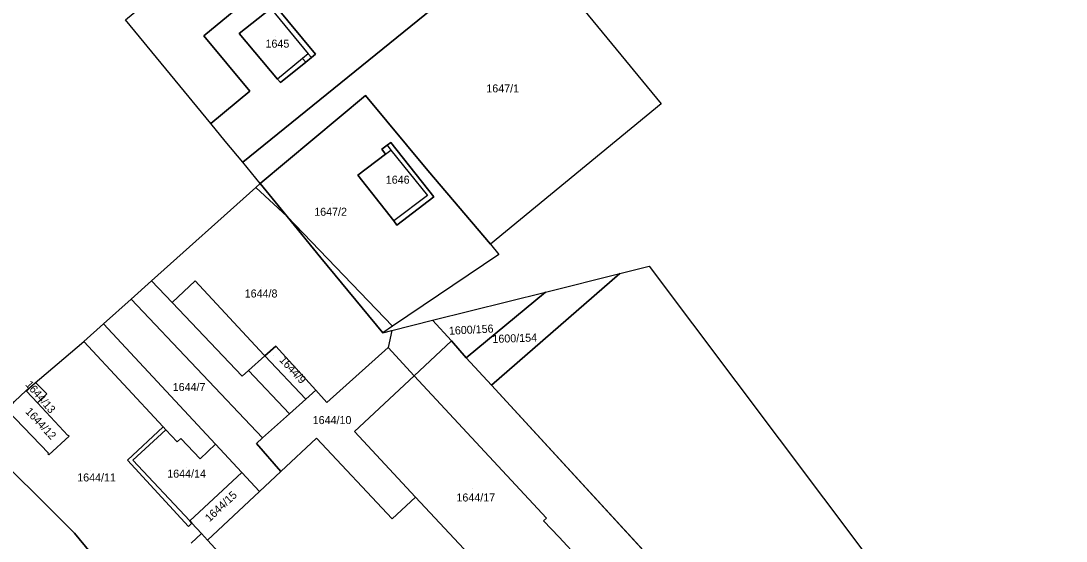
# Model space of a CAD drawing. Extents: x -263943 to -261149, y -1236934 to -1230686.
# Drawn here: x -262243.2 to -261982.1, y -1236264.7 to -1236134.8 of the extents above; entities that cross this region are included whole.
import ezdxf

# ---------------------------------------------------------------- set-up
doc = ezdxf.new("R2010")
doc.units = 0
for name, color, linetype in [('body_kn', 7, 'Continuous'), ('kladpar_druhypozemkov', 7, 'Continuous'), ('kladpar_hranice', 7, 'Continuous'), ('kladpar_parcelnecisla', 7, 'Continuous'), ('kladpar_plochy', 7, 'Continuous'), ('zappar_hrandruhpozemk', 7, 'Continuous'), ('zuob_linie', 7, 'Continuous'), ('zuob_plochy', 7, 'Continuous')]:
    doc.layers.add(name, color=color, linetype=linetype)

msp = doc.modelspace()

# ---------------------------------------------------------------- linework, layer by layer
at = {"layer": 'body_kn'}
for p, q in [((-262197.53, -1236138.51), (-262197.53, -1236138.51)), ((-262188.66, -1236138), (-262188.66, -1236138)), ((-262172.87, -1236144.2), (-262172.87, -1236144.2)), ((-262172.87, -1236144.2), (-262172.87, -1236144.2)), ((-262171.44, -1236143.03), (-262171.44, -1236143.03)), ((-262170.66, -1236143.97), (-262170.66, -1236143.97)), ((-262169.62, -1236143.12), (-262169.62, -1236143.12)), ((-262172.04, -1236145.09), (-262172.04, -1236145.09)), ((-262179.1, -1236149.34), (-262179.1, -1236149.34)), ((-262178.35, -1236150.23), (-262178.35, -1236150.23)), ((-262178.35, -1236150.23), (-262178.35, -1236150.23)), ((-262186.05, -1236152.38), (-262186.05, -1236152.38)), ((-262157.1, -1236153.48), (-262157.1, -1236153.48)), ((-262083.26, -1236155.52), (-262083.26, -1236155.52)), ((-262195.79, -1236160.44), (-262195.79, -1236160.44)), ((-262192.18, -1236164.83), (-262192.18, -1236164.83)), ((-262150.85, -1236165.19), (-262150.85, -1236165.19)), ((-262153.05, -1236166.88), (-262153.05, -1236166.88)), ((-262151.73, -1236165.87), (-262151.73, -1236165.87)), ((-262151.73, -1236165.87), (-262151.73, -1236165.87)), ((-262150.77, -1236167.06), (-262150.77, -1236167.06)), ((-262187.81, -1236170.12), (-262187.81, -1236170.12)), ((-262152.13, -1236168.08), (-262152.13, -1236168.08)), ((-262152.13, -1236168.08), (-262152.13, -1236168.08)), ((-262141.54, -1236172.16), (-262141.54, -1236172.16)), ((-262183.45, -1236175.42), (-262183.45, -1236175.42)), ((-262159.07, -1236173.31), (-262159.07, -1236173.31)), ((-262184.57, -1236176.42), (-262184.57, -1236176.42)), ((-262184.57, -1236176.42), (-262184.57, -1236176.42)), ((-262141.64, -1236178.43), (-262141.64, -1236178.43)), ((-262140.03, -1236178.77), (-262140.03, -1236178.77)), ((-262176.73, -1236183.67), (-262176.73, -1236183.67)), ((-262150.07, -1236184.77), (-262150.07, -1236184.77)), ((-262150.07, -1236184.77), (-262150.07, -1236184.77)), ((-262149.27, -1236185.79), (-262149.27, -1236185.79)), ((-262125.95, -1236190.6), (-262125.95, -1236190.6)), ((-262125.95, -1236190.6), (-262125.95, -1236190.6)), ((-262123.83, -1236193.14), (-262123.83, -1236193.14)), ((-262123.83, -1236193.14), (-262123.83, -1236193.14)), ((-262168.33, -1236193.98), (-262168.33, -1236193.98)), ((-262086.23, -1236196.03), (-262086.23, -1236196.03)), ((-262093.6, -1236197.87), (-262093.6, -1236197.87)), ((-262210.57, -1236199.69), (-262210.57, -1236199.69)), ((-262199.67, -1236199.68), (-262199.67, -1236199.68)), ((-262215.71, -1236204.29), (-262215.71, -1236204.29)), ((-262112.18, -1236202.52), (-262112.18, -1236202.52)), ((-262205.43, -1236205.11), (-262205.43, -1236205.11)), ((-262205.43, -1236205.11), (-262205.43, -1236205.11)), ((-262140.36, -1236209.57), (-262140.36, -1236209.57)), ((-262140.36, -1236209.57), (-262140.36, -1236209.57)), ((-262222.56, -1236210.43), (-262222.56, -1236210.43)), ((-262150.6, -1236212.14), (-262150.6, -1236212.14)), ((-262150.6, -1236212.14), (-262150.6, -1236212.14)), ((-262150.36, -1236211.02), (-262150.36, -1236211.02)), ((-262150.36, -1236211.02), (-262150.36, -1236211.02)), ((-262152.85, -1236212.7), (-262152.85, -1236212.7)), ((-262135.67, -1236214.69), (-262135.67, -1236214.69)), ((-262227.53, -1236214.87), (-262227.53, -1236214.87)), ((-262179.54, -1236215.99), (-262179.54, -1236215.99)), ((-262179.54, -1236215.99), (-262179.54, -1236215.99)), ((-262151.51, -1236216.38), (-262151.51, -1236216.38)), ((-262182.5, -1236218.19), (-262182.5, -1236218.19)), ((-262182.27, -1236218.44), (-262182.27, -1236218.44)), ((-262182.27, -1236218.44), (-262182.27, -1236218.44)), ((-262131.98, -1236218.91), (-262131.98, -1236218.91)), ((-262131.98, -1236218.91), (-262131.98, -1236218.91)), ((-262186.37, -1236222.12), (-262186.37, -1236222.12)), ((-262239.56, -1236225.12), (-262239.56, -1236225.12)), ((-262187.93, -1236223.52), (-262187.93, -1236223.52)), ((-262144.99, -1236223.42), (-262144.99, -1236223.42)), ((-262241.94, -1236227.12), (-262241.94, -1236227.12)), ((-262241.8, -1236227.26), (-262241.8, -1236227.26)), ((-262241.8, -1236227.26), (-262241.8, -1236227.26)), ((-262169.56, -1236227), (-262169.56, -1236227)), ((-262125.68, -1236225.76), (-262125.68, -1236225.76)), ((-262239.06, -1236230.18), (-262239.06, -1236230.18)), ((-262236.79, -1236227.95), (-262236.79, -1236227.95)), ((-262172.02, -1236229.23), (-262172.02, -1236229.23)), ((-262166.77, -1236230.08), (-262166.77, -1236230.08)), ((-262176.12, -1236232.9), (-262176.12, -1236232.9)), ((-262176.12, -1236232.9), (-262176.12, -1236232.9)), ((-262231.4, -1236238.22), (-262231.4, -1236238.22)), ((-262207.69, -1236236.19), (-262207.69, -1236236.19)), ((-262207.01, -1236236.92), (-262207.01, -1236236.92)), ((-262207.01, -1236236.92), (-262207.01, -1236236.92)), ((-262159.9, -1236237.36), (-262159.9, -1236237.36)), ((-262231.51, -1236238.32), (-262231.51, -1236238.32)), ((-262231.14, -1236238.49), (-262231.14, -1236238.49)), ((-262231.14, -1236238.49), (-262231.14, -1236238.49)), ((-262204.17, -1236239.92), (-262204.17, -1236239.92)), ((-262203.29, -1236239.09), (-262203.29, -1236239.09)), ((-262194.59, -1236240.52), (-262194.59, -1236240.52)), ((-262194.59, -1236240.52), (-262194.59, -1236240.52)), ((-262184.39, -1236240.31), (-262184.39, -1236240.31)), ((-262182.87, -1236238.95), (-262182.87, -1236238.95)), ((-262182.87, -1236238.95), (-262182.87, -1236238.95)), ((-262169.35, -1236238.96), (-262169.35, -1236238.96)), ((-262236.47, -1236242.89), (-262236.47, -1236242.89)), ((-262236.36, -1236242.78), (-262236.36, -1236242.78)), ((-262236.23, -1236243.14), (-262236.23, -1236243.14)), ((-262216.61, -1236244.53), (-262216.61, -1236244.53)), ((-262215.23, -1236244.53), (-262215.23, -1236244.53)), ((-262198.46, -1236244.19), (-262198.46, -1236244.19)), ((-262188.04, -1236247.56), (-262188.04, -1236247.56)), ((-262178.3, -1236247.33), (-262178.3, -1236247.33)), ((-262183.63, -1236252.31), (-262183.63, -1236252.31)), ((-262144.63, -1236253.69), (-262144.63, -1236253.69)), ((-262144.63, -1236253.69), (-262144.63, -1236253.69)), ((-262150.49, -1236259.16), (-262150.49, -1236259.16)), ((-262111.88, -1236258.96), (-262111.88, -1236258.96)), ((-262201.36, -1236261.04), (-262201.36, -1236261.04)), ((-262201.03, -1236259.68), (-262201.03, -1236259.68)), ((-262201.03, -1236259.68), (-262201.03, -1236259.68)), ((-262200.54, -1236260.22), (-262200.54, -1236260.22)), ((-262112.65, -1236259.67), (-262112.65, -1236259.67)), ((-262229.81, -1236262.69), (-262229.81, -1236262.69)), ((-262198.13, -1236262.82), (-262198.13, -1236262.82)), ((-262198.13, -1236262.82), (-262198.13, -1236262.82)), ((-262108.78, -1236263.74), (-262108.78, -1236263.74)), ((-262196.62, -1236264.46), (-262196.62, -1236264.46))]:
    msp.add_line(p, q, dxfattribs=at)
at = {"layer": 'kladpar_druhypozemkov'}
for p, q in [((-262179.56, -1236138.8), (-262179.56, -1236138.8)), ((-262122.22, -1236150.06), (-262122.22, -1236150.06)), ((-262149.37, -1236173.37), (-262149.37, -1236173.37)), ((-262165.48, -1236180.42), (-262165.48, -1236180.42)), ((-262183.06, -1236201.48), (-262183.06, -1236201.48)), ((-262129.72, -1236210.68), (-262129.72, -1236210.68)), ((-262117.86, -1236213.06), (-262117.86, -1236213.06)), ((-262180.06, -1236218.48), (-262180.06, -1236218.48)), ((-262200.35, -1236225.24), (-262200.35, -1236225.24)), ((-262238.63, -1236227.01), (-262238.63, -1236227.01)), ((-262237.43, -1236235.01), (-262237.43, -1236235.01)), ((-262165.59, -1236233.16), (-262165.59, -1236233.16)), ((-262225.73, -1236247.01), (-262225.73, -1236247.01)), ((-262201.83, -1236246.41), (-262201.83, -1236246.41)), ((-262130.33, -1236251.51), (-262130.33, -1236251.51)), ((-262193.33, -1236254.21), (-262193.33, -1236254.21))]:
    msp.add_line(p, q, dxfattribs=at)
at = {"layer": 'kladpar_hranice'}
msp.add_line((-262125.95, -1236190.6), (-262123.83, -1236193.14), dxfattribs=at)
for points in [[(-262182.77, -1236106.16), (-262147.67, -1236077.12), (-262122.91, -1236107.25), (-262117.83, -1236113.43), (-262187.81, -1236170.12), (-262192.18, -1236164.83), (-262195.79, -1236160.44), (-262186.05, -1236152.38), (-262197.53, -1236138.51)], [(-262217.07, -1236134.54), (-262182.77, -1236106.16), (-262172.88, -1236118.12), (-262197.53, -1236138.51), (-262186.05, -1236152.38), (-262195.79, -1236160.44), (-262217.07, -1236134.54)], [(-262197.53, -1236138.51), (-262172.88, -1236118.12), (-262182.77, -1236106.16)], [(-262125.95, -1236190.6), (-262141.54, -1236172.16), (-262157.1, -1236153.48), (-262183.45, -1236175.42), (-262187.81, -1236170.12), (-262117.83, -1236113.43), (-262112.76, -1236119.62), (-262083.26, -1236155.52), (-262125.95, -1236190.6)], [(-262178.35, -1236150.23), (-262179.1, -1236149.34), (-262188.66, -1236138), (-262180.76, -1236131.7), (-262179.76, -1236130.9), (-262169.62, -1236143.12), (-262170.66, -1236143.97), (-262172.04, -1236145.09), (-262178.35, -1236150.23)], [(-262188.66, -1236138), (-262179.1, -1236149.34), (-262178.35, -1236150.23), (-262172.04, -1236145.09), (-262170.66, -1236143.97), (-262169.62, -1236143.12), (-262179.76, -1236130.9), (-262180.76, -1236131.7), (-262188.66, -1236138)], [(-262123.83, -1236193.14), (-262150.36, -1236211.02), (-262152.85, -1236212.7), (-262168.33, -1236193.98), (-262176.73, -1236183.67), (-262183.45, -1236175.42), (-262157.1, -1236153.48), (-262141.54, -1236172.16), (-262125.95, -1236190.6)], [(-262150.07, -1236184.77), (-262159.07, -1236173.31), (-262152.13, -1236168.08), (-262153.05, -1236166.88), (-262151.73, -1236165.87), (-262150.85, -1236165.19), (-262140.03, -1236178.77), (-262149.27, -1236185.79), (-262150.07, -1236184.77)], [(-262150.85, -1236165.19), (-262151.73, -1236165.87), (-262153.05, -1236166.88), (-262152.13, -1236168.08), (-262159.07, -1236173.31), (-262150.07, -1236184.77), (-262149.27, -1236185.79), (-262140.03, -1236178.77), (-262150.85, -1236165.19)], [(-262150.6, -1236212.14), (-262140.36, -1236209.57), (-262135.67, -1236214.69), (-262144.99, -1236223.42), (-262151.51, -1236216.38), (-262166.77, -1236230.08), (-262169.56, -1236227), (-262179.54, -1236215.99), (-262182.27, -1236218.44), (-262172.02, -1236229.23), (-262176.12, -1236232.9), (-262186.37, -1236222.12), (-262187.93, -1236223.52), (-262205.43, -1236205.11), (-262210.57, -1236199.69), (-262184.57, -1236176.42), (-262183.45, -1236175.42), (-262176.73, -1236183.67), (-262168.33, -1236193.98), (-262152.85, -1236212.7), (-262150.6, -1236212.14)], [(-262067.15, -1236380.61), (-262066.86, -1236380.34), (-262026.93, -1236333.15), (-262125.68, -1236225.76), (-262093.6, -1236197.87), (-262086.23, -1236196.03), (-262010.25, -1236297.17), (-261999.9, -1236310.95), (-262039.21, -1236374.23), (-262057.96, -1236391.09), (-262067.15, -1236380.61)], [(-262131.98, -1236218.91), (-262112.18, -1236202.52), (-262093.6, -1236197.87), (-262125.68, -1236225.76), (-262131.98, -1236218.91)], [(-262176.12, -1236232.9), (-262182.87, -1236238.95), (-262184.39, -1236240.31), (-262178.3, -1236247.33), (-262183.63, -1236252.31), (-262188.04, -1236247.56), (-262194.59, -1236240.52), (-262222.56, -1236210.43), (-262215.71, -1236204.29), (-262210.57, -1236199.69), (-262205.43, -1236205.11), (-262187.93, -1236223.52), (-262186.37, -1236222.12), (-262176.12, -1236232.9)], [(-262140.36, -1236209.57), (-262112.18, -1236202.52), (-262131.98, -1236218.91), (-262135.67, -1236214.69), (-262140.36, -1236209.57)], [(-262246.69, -1236232.02), (-262236.36, -1236242.78), (-262236.47, -1236242.89), (-262236.23, -1236243.14), (-262231.14, -1236238.49), (-262231.4, -1236238.22), (-262231.51, -1236238.32), (-262239.06, -1236230.18), (-262236.79, -1236227.95), (-262239.56, -1236225.12), (-262241.8, -1236227.26), (-262241.94, -1236227.12), (-262227.53, -1236214.87), (-262222.56, -1236210.43), (-262194.59, -1236240.52)], [(-262103.69, -1236269.18), (-262108.78, -1236263.74), (-262112.65, -1236259.67), (-262111.88, -1236258.96), (-262144.99, -1236223.42), (-262135.67, -1236214.69), (-262131.98, -1236218.91), (-262125.68, -1236225.76), (-262026.93, -1236333.15)], [(-262144.63, -1236253.69), (-262150.49, -1236259.16), (-262169.35, -1236238.96), (-262178.3, -1236247.33), (-262184.39, -1236240.31), (-262182.87, -1236238.95), (-262176.12, -1236232.9), (-262172.02, -1236229.23), (-262169.56, -1236227), (-262166.77, -1236230.08), (-262151.51, -1236216.38), (-262144.99, -1236223.42), (-262159.9, -1236237.36), (-262144.63, -1236253.69)], [(-262179.54, -1236215.99), (-262169.56, -1236227), (-262172.02, -1236229.23), (-262182.27, -1236218.44), (-262179.54, -1236215.99)], [(-262241.8, -1236227.26), (-262239.56, -1236225.12), (-262236.79, -1236227.95), (-262239.06, -1236230.18), (-262241.8, -1236227.26)], [(-262103.69, -1236269.18), (-262109.72, -1236274.81), (-262114.84, -1236269.46), (-262119.41, -1236273.67), (-262122.89, -1236276.95), (-262144.63, -1236253.69), (-262159.9, -1236237.36), (-262144.99, -1236223.42), (-262111.88, -1236258.96), (-262112.65, -1236259.67), (-262108.78, -1236263.74), (-262103.69, -1236269.18)], [(-262231.14, -1236238.49), (-262236.23, -1236243.14), (-262236.47, -1236242.89), (-262236.36, -1236242.78), (-262246.69, -1236232.02), (-262244.8, -1236229.88), (-262241.94, -1236227.12), (-262241.8, -1236227.26), (-262239.06, -1236230.18), (-262231.51, -1236238.32), (-262231.4, -1236238.22), (-262231.14, -1236238.49)], [(-262201.03, -1236259.68), (-262215.23, -1236244.53), (-262207.01, -1236236.92), (-262204.17, -1236239.92), (-262203.29, -1236239.09), (-262198.46, -1236244.19), (-262194.59, -1236240.52), (-262188.04, -1236247.56), (-262201.03, -1236259.68)], [(-262194.59, -1236240.52), (-262198.46, -1236244.19), (-262203.29, -1236239.09), (-262204.17, -1236239.92), (-262207.01, -1236236.92), (-262215.23, -1236244.53), (-262201.03, -1236259.68), (-262200.54, -1236260.22), (-262198.13, -1236262.82), (-262200.73, -1236265.19)], [(-262254.08, -1236238.66), (-262229.81, -1236262.69), (-262218.06, -1236276.95), (-262221.8, -1236286.43), (-262224.52, -1236293.8)], [(-262218.06, -1236276.95), (-262229.81, -1236262.69), (-262254.08, -1236238.66)], [(-262200.73, -1236265.19), (-262198.13, -1236262.82), (-262196.62, -1236264.46), (-262183.63, -1236252.31), (-262178.3, -1236247.33), (-262169.35, -1236238.96), (-262150.49, -1236259.16), (-262144.63, -1236253.69), (-262122.89, -1236276.95)], [(-262198.13, -1236262.82), (-262200.54, -1236260.22), (-262201.03, -1236259.68), (-262188.04, -1236247.56), (-262183.63, -1236252.31), (-262196.62, -1236264.46), (-262198.13, -1236262.82)]]:
    msp.add_lwpolyline(points, dxfattribs=at)
at = {"layer": 'kladpar_plochy'}
for p, q in [((-262117.83, -1236113.43), (-262187.81, -1236170.12)), ((-262197.53, -1236138.51), (-262172.88, -1236118.12)), ((-262169.62, -1236143.12), (-262179.76, -1236130.9)), ((-262180.76, -1236131.7), (-262188.66, -1236138)), ((-262186.05, -1236152.38), (-262197.53, -1236138.51)), ((-262188.66, -1236138), (-262179.1, -1236149.34)), ((-262172.04, -1236145.09), (-262170.66, -1236143.97)), ((-262170.66, -1236143.97), (-262169.62, -1236143.12)), ((-262178.35, -1236150.23), (-262172.04, -1236145.09)), ((-262179.1, -1236149.34), (-262178.35, -1236150.23)), ((-262195.79, -1236160.44), (-262186.05, -1236152.38)), ((-262183.45, -1236175.42), (-262157.1, -1236153.48)), ((-262157.1, -1236153.48), (-262141.54, -1236172.16)), ((-262192.18, -1236164.83), (-262195.79, -1236160.44)), ((-262187.81, -1236170.12), (-262192.18, -1236164.83)), ((-262150.85, -1236165.19), (-262151.73, -1236165.87)), ((-262140.03, -1236178.77), (-262150.85, -1236165.19)), ((-262151.73, -1236165.87), (-262153.05, -1236166.88)), ((-262153.05, -1236166.88), (-262152.13, -1236168.08)), ((-262152.13, -1236168.08), (-262159.07, -1236173.31)), ((-262141.54, -1236172.16), (-262125.95, -1236190.6)), ((-262176.73, -1236183.67), (-262183.45, -1236175.42)), ((-262159.07, -1236173.31), (-262150.07, -1236184.77)), ((-262149.27, -1236185.79), (-262140.03, -1236178.77)), ((-262168.33, -1236193.98), (-262176.73, -1236183.67)), ((-262150.07, -1236184.77), (-262149.27, -1236185.79)), ((-262125.95, -1236190.6), (-262123.83, -1236193.14)), ((-262123.83, -1236193.14), (-262150.36, -1236211.02)), ((-262152.85, -1236212.7), (-262168.33, -1236193.98)), ((-262150.36, -1236211.02), (-262152.85, -1236212.7)), ((-262144.99, -1236223.42), (-262135.67, -1236214.69)), ((-262135.67, -1236214.69), (-262131.98, -1236218.91)), ((-262131.98, -1236218.91), (-262125.68, -1236225.76)), ((-262111.88, -1236258.96), (-262144.99, -1236223.42)), ((-262125.68, -1236225.76), (-262026.93, -1236333.15)), ((-262112.65, -1236259.67), (-262111.88, -1236258.96)), ((-262108.78, -1236263.74), (-262112.65, -1236259.67)), ((-262103.69, -1236269.18), (-262108.78, -1236263.74))]:
    msp.add_line(p, q, dxfattribs=at)
for points in [[(-262217.07, -1236134.54), (-262182.77, -1236106.16), (-262172.88, -1236118.12), (-262197.53, -1236138.51), (-262186.05, -1236152.38), (-262195.79, -1236160.44)], [(-262125.95, -1236190.6), (-262141.54, -1236172.16), (-262157.1, -1236153.48), (-262183.45, -1236175.42), (-262187.81, -1236170.12), (-262117.83, -1236113.43), (-262112.76, -1236119.62), (-262083.26, -1236155.52)], [(-262178.35, -1236150.23), (-262179.1, -1236149.34), (-262188.66, -1236138), (-262180.76, -1236131.7), (-262179.76, -1236130.9), (-262169.62, -1236143.12), (-262170.66, -1236143.97), (-262172.04, -1236145.09)], [(-262150.07, -1236184.77), (-262159.07, -1236173.31), (-262152.13, -1236168.08), (-262153.05, -1236166.88), (-262151.73, -1236165.87), (-262150.85, -1236165.19), (-262140.03, -1236178.77), (-262149.27, -1236185.79)], [(-262150.6, -1236212.14), (-262140.36, -1236209.57), (-262135.67, -1236214.69), (-262144.99, -1236223.42), (-262151.51, -1236216.38), (-262166.77, -1236230.08), (-262169.56, -1236227), (-262179.54, -1236215.99), (-262182.27, -1236218.44), (-262172.02, -1236229.23), (-262176.12, -1236232.9), (-262186.37, -1236222.12), (-262187.93, -1236223.52), (-262205.43, -1236205.11), (-262210.57, -1236199.69), (-262184.57, -1236176.42), (-262183.45, -1236175.42), (-262176.73, -1236183.67), (-262168.33, -1236193.98), (-262152.85, -1236212.7)], [(-262067.15, -1236380.61), (-262066.86, -1236380.34), (-262026.93, -1236333.15), (-262125.68, -1236225.76), (-262093.6, -1236197.87), (-262086.23, -1236196.03), (-262010.25, -1236297.17), (-261999.9, -1236310.95), (-262039.21, -1236374.23), (-262057.96, -1236391.09)], [(-262131.98, -1236218.91), (-262112.18, -1236202.52), (-262093.6, -1236197.87), (-262125.68, -1236225.76)], [(-262176.12, -1236232.9), (-262182.87, -1236238.95), (-262184.39, -1236240.31), (-262178.3, -1236247.33), (-262183.63, -1236252.31), (-262188.04, -1236247.56), (-262194.59, -1236240.52), (-262222.56, -1236210.43), (-262215.71, -1236204.29), (-262210.57, -1236199.69), (-262205.43, -1236205.11), (-262187.93, -1236223.52), (-262186.37, -1236222.12)], [(-262140.36, -1236209.57), (-262112.18, -1236202.52), (-262131.98, -1236218.91), (-262135.67, -1236214.69)], [(-262144.63, -1236253.69), (-262150.49, -1236259.16), (-262169.35, -1236238.96), (-262178.3, -1236247.33), (-262184.39, -1236240.31), (-262182.87, -1236238.95), (-262176.12, -1236232.9), (-262172.02, -1236229.23), (-262169.56, -1236227), (-262166.77, -1236230.08), (-262151.51, -1236216.38), (-262144.99, -1236223.42), (-262159.9, -1236237.36)], [(-262179.54, -1236215.99), (-262169.56, -1236227), (-262172.02, -1236229.23), (-262182.27, -1236218.44)], [(-262241.8, -1236227.26), (-262239.56, -1236225.12), (-262236.79, -1236227.95), (-262239.06, -1236230.18)], [(-262103.69, -1236269.18), (-262109.72, -1236274.81), (-262114.84, -1236269.46), (-262119.41, -1236273.67), (-262122.89, -1236276.95), (-262144.63, -1236253.69), (-262159.9, -1236237.36), (-262144.99, -1236223.42), (-262111.88, -1236258.96), (-262112.65, -1236259.67), (-262108.78, -1236263.74)], [(-262231.14, -1236238.49), (-262236.23, -1236243.14), (-262236.47, -1236242.89), (-262236.36, -1236242.78), (-262246.69, -1236232.02), (-262244.8, -1236229.88), (-262241.94, -1236227.12), (-262241.8, -1236227.26), (-262239.06, -1236230.18), (-262231.51, -1236238.32), (-262231.4, -1236238.22)], [(-262201.03, -1236259.68), (-262215.23, -1236244.53), (-262207.01, -1236236.92), (-262204.17, -1236239.92), (-262203.29, -1236239.09), (-262198.46, -1236244.19), (-262194.59, -1236240.52), (-262188.04, -1236247.56)], [(-262224.52, -1236293.8), (-262215.39, -1236304.07), (-262192.13, -1236329.96), (-262166.51, -1236357.64), (-262141.74, -1236383.71), (-262120.42, -1236403.75), (-262113.91, -1236408.33), (-262120.52, -1236411.2), (-262122.64, -1236410.82), (-262129.66, -1236409.58), (-262154.61, -1236382.41), (-262174.56, -1236360.85), (-262183.1, -1236351.59), (-262194.18, -1236339.37), (-262197.39, -1236336.14), (-262212.11, -1236321.54), (-262237.22, -1236296.24), (-262262.34, -1236271.27), (-262275.53, -1236257.69), (-262274.71, -1236256.96), (-262254.08, -1236238.66), (-262229.81, -1236262.69), (-262218.06, -1236276.95), (-262221.8, -1236286.43)], [(-262198.13, -1236262.82), (-262200.54, -1236260.22), (-262201.03, -1236259.68), (-262188.04, -1236247.56), (-262183.63, -1236252.31), (-262196.62, -1236264.46)]]:
    msp.add_lwpolyline(points, close=True, dxfattribs=at)
for points in [[(-262246.69, -1236232.02), (-262236.36, -1236242.78), (-262236.47, -1236242.89), (-262236.23, -1236243.14), (-262231.14, -1236238.49), (-262231.4, -1236238.22), (-262231.51, -1236238.32), (-262239.06, -1236230.18), (-262236.79, -1236227.95), (-262239.56, -1236225.12), (-262241.8, -1236227.26), (-262241.94, -1236227.12), (-262227.53, -1236214.87), (-262222.56, -1236210.43), (-262194.59, -1236240.52), (-262198.46, -1236244.19), (-262203.29, -1236239.09), (-262204.17, -1236239.92), (-262207.01, -1236236.92), (-262215.23, -1236244.53), (-262201.03, -1236259.68), (-262200.54, -1236260.22), (-262198.13, -1236262.82), (-262200.73, -1236265.19)], [(-262218.06, -1236276.95), (-262229.81, -1236262.69), (-262254.08, -1236238.66)], [(-262200.73, -1236265.19), (-262198.13, -1236262.82), (-262196.62, -1236264.46), (-262183.63, -1236252.31), (-262178.3, -1236247.33), (-262169.35, -1236238.96), (-262150.49, -1236259.16), (-262144.63, -1236253.69), (-262122.89, -1236276.95)]]:
    msp.add_lwpolyline(points, dxfattribs=at)
at = {"layer": 'zappar_hrandruhpozemk'}
for p, q in [((-262180.76, -1236131.7), (-262171.44, -1236143.03)), ((-262172.87, -1236144.2), (-262172.04, -1236145.09)), ((-262171.44, -1236143.03), (-262170.66, -1236143.97)), ((-262151.73, -1236165.87), (-262150.77, -1236167.06)), ((-262184.57, -1236176.42), (-262176.73, -1236183.67)), ((-262141.64, -1236178.43), (-262150.07, -1236184.77)), ((-262150.36, -1236211.02), (-262176.73, -1236183.67)), ((-262205.43, -1236205.11), (-262199.67, -1236199.68)), ((-262199.67, -1236199.68), (-262182.5, -1236218.19)), ((-262182.87, -1236238.95), (-262215.71, -1236204.29)), ((-262150.6, -1236212.14), (-262151.51, -1236216.38)), ((-262207.69, -1236236.19), (-262227.53, -1236214.87)), ((-262182.27, -1236218.44), (-262186.37, -1236222.12)), ((-262182.5, -1236218.19), (-262182.27, -1236218.44)), ((-262207.69, -1236236.19), (-262216.61, -1236244.53)), ((-262207.01, -1236236.92), (-262207.69, -1236236.19)), ((-262216.61, -1236244.53), (-262201.36, -1236261.04)), ((-262201.36, -1236261.04), (-262200.54, -1236260.22)), ((-262135.8, -1236329.94), (-262196.62, -1236264.46))]:
    msp.add_line(p, q, dxfattribs=at)
for points in [[(-262171.44, -1236143.03), (-262172.87, -1236144.2), (-262179.1, -1236149.34)], [(-262152.13, -1236168.08), (-262150.77, -1236167.06), (-262141.64, -1236178.43)]]:
    msp.add_lwpolyline(points, dxfattribs=at)
at = {"layer": 'zuob_linie'}
msp.add_lwpolyline([(-262112.76, -1236119.62), (-262083.26, -1236155.52), (-262125.95, -1236190.6), (-262123.83, -1236193.14), (-262150.36, -1236211.02), (-262152.85, -1236212.7), (-262150.6, -1236212.14), (-262140.36, -1236209.57), (-262112.18, -1236202.52), (-262093.6, -1236197.87), (-262086.23, -1236196.03), (-262010.25, -1236297.17), (-261999.9, -1236310.95), (-261997.47, -1236307.04), (-261984.07, -1236323.49), (-261980.15, -1236328.3)], dxfattribs=at)
at = {"layer": 'zuob_plochy'}
msp.add_lwpolyline([(-262112.76, -1236119.62), (-262083.26, -1236155.52), (-262125.95, -1236190.6), (-262123.83, -1236193.14), (-262150.36, -1236211.02), (-262152.85, -1236212.7), (-262150.6, -1236212.14), (-262140.36, -1236209.57), (-262112.18, -1236202.52), (-262093.6, -1236197.87), (-262086.23, -1236196.03), (-262010.25, -1236297.17), (-261999.9, -1236310.95), (-261997.47, -1236307.04), (-261984.07, -1236323.49), (-261980.15, -1236328.3)], dxfattribs=at)

# ---------------------------------------------------------------- texts
at = {"layer": 'kladpar_parcelnecisla'}
for s, p in [('1645', (-262182.12, -1236141.5)), ('1647/1', (-262126.95, -1236152.67)), ('1646', (-262152.07, -1236175.47)), ('1647/2', (-262169.95, -1236183.47)), ('1644/8', (-262187.32, -1236203.88)), ('1644/7', (-262205.3, -1236227.23)), ('1644/10', (-262170.33, -1236235.48)), ('1644/11', (-262229.16, -1236249.81)), ('1644/14', (-262206.67, -1236248.86)), ('1644/17', (-262134.42, -1236254.81))]:
    msp.add_text(s, height=2, dxfattribs=at).set_placement(p)
for s, rotation, p in [('1600/156', 3, (-262136.25, -1236213.19)), ('1600/154', 2, (-262125.4, -1236215.24)), ('1644/9', 313, (-262178.81, -1236219.61)), ('1644/13', 311, (-262242.24, -1236225.7)), ('1644/12', 313, (-262242.26, -1236232.48)), ('1644/15', 43, (-262196.12, -1236260.03))]:
    msp.add_text(s, height=2, rotation=rotation, dxfattribs=at).set_placement(p)

doc.saveas('drawing.dxf')
